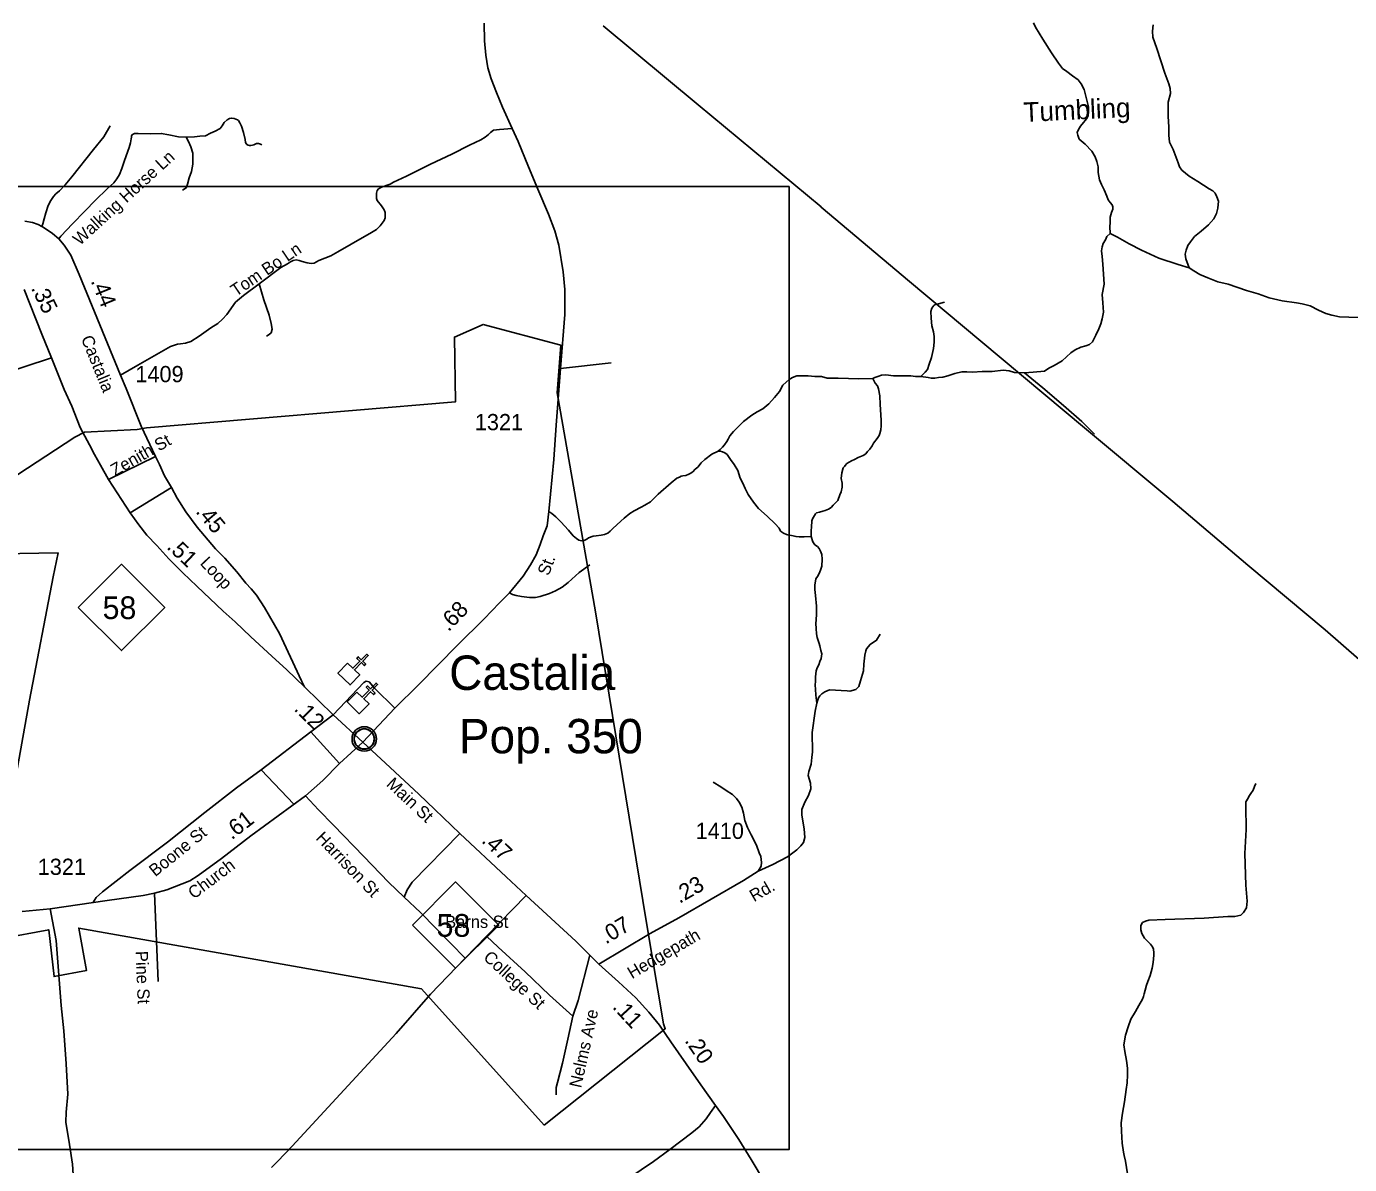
# Model space of a CAD drawing. Extents: x 2220236 to 2384410, y 720751 to 894131.
# Drawn here: x 2276076 to 2286280, y 846738 to 855511 of the extents above; entities that cross this region are included whole.
import ezdxf

# ---------------------------------------------------------------- set-up
doc = ezdxf.new("R2010")
doc.units = 0
doc.layers.add('Default', color=7, linetype='Continuous')

msp = doc.modelspace()

# ---------------------------------------------------------------- linework, layer by layer
at = {"layer": 'Default'}
for p, q in [((2276268, 852958), (2275819, 852808)), ((2280586, 852918), (2280194, 852875)), ((2277072, 852195), (2276709, 852018)), ((2277195, 851956), (2276875, 851761)), ((2278441, 850204), (2278269, 850074)), ((2278269, 850074), (2277886, 849782)), ((2278269, 850074), (2278491, 849829)), ((2277886, 849782), (2278138, 849517)), ((2277064, 848829), (2277092, 848150))]:
    msp.add_line(p, q, dxfattribs=at)
for points in [[(2278669, 849995), (2278918, 850257), (2279100, 850436), (2279401, 850742), (2279607, 850944), (2279725, 851069), (2279802, 851146), (2279907, 851273), (2279963, 851362), (2280006, 851437), (2280038, 851519), (2280062, 851585), (2280091, 851661), (2280104, 851773), (2280143, 852173), (2280162, 852438), (2280194, 852875), (2280227, 853292), (2280227, 853484), (2280214, 853620), (2280182, 853824), (2280151, 853936), (2280102, 854065), (2280020, 854257), (2279949, 854429), (2279867, 854625), (2279822, 854724), (2279747, 854889), (2279700, 855001), (2279661, 855107), (2279635, 855191), (2279618, 855290), (2279609, 855400), (2279605, 855537)], [(2280524, 855515), (2281255, 854906), (2282204, 854120), (2282204, 854118), (2282887, 853544), (2283435, 853085), (2284237, 852417), (2284916, 851850), (2285495, 851359), (2286093, 850859), (2286778, 850262)], [(2284434, 853915), (2284430, 853970), (2284433, 853998), (2284433, 854018), (2284433, 854040), (2284438, 854060), (2284443, 854077), (2284453, 854102), (2284455, 854120), (2284448, 854135), (2284433, 854155), (2284418, 854175), (2284408, 854202), (2284388, 854252), (2284366, 854292), (2284351, 854329), (2284341, 854386), (2284341, 854429), (2284331, 854469), (2284318, 854506), (2284293, 854551), (2284241, 854603), (2284194, 854643), (2284184, 854673), (2284179, 854695), (2284189, 854718), (2284204, 854743), (2284229, 854770), (2284254, 854802), (2284264, 854822), (2284266, 854855), (2284266, 854892), (2284251, 854954), (2284234, 855024), (2284211, 855069), (2284186, 855101), (2284144, 855131), (2284099, 855164), (2284067, 855186), (2284035, 855228), (2283980, 855308), (2283915, 855413), (2283858, 855505), (2283843, 855540)], [(2285044, 853651), (2285017, 853721), (2285012, 853756), (2285019, 853788), (2285032, 853823), (2285052, 853851), (2285084, 853891), (2285136, 853933), (2285193, 853983), (2285233, 854028), (2285253, 854070), (2285263, 854110), (2285268, 854165), (2285256, 854197), (2285243, 854227), (2285226, 854244), (2285196, 854259), (2285109, 854317), (2285042, 854356), (2285014, 854381), (2284987, 854404), (2284969, 854429), (2284957, 854461), (2284920, 854563), (2284892, 854618), (2284887, 854673), (2284885, 854735), (2284882, 854820), (2284882, 854927), (2284900, 854994), (2284897, 855034), (2284887, 855069), (2284855, 855151), (2284825, 855246), (2284793, 855340), (2284763, 855428), (2284760, 855475), (2284765, 855525)], [(2277307, 854659), (2277371, 854660), (2277414, 854666), (2277457, 854669), (2277495, 854688), (2277531, 854704), (2277569, 854725), (2277584, 854744), (2277600, 854771), (2277624, 854792), (2277643, 854802), (2277658, 854805), (2277677, 854801), (2277704, 854792), (2277712, 854785), (2277722, 854768), (2277734, 854742), (2277750, 854693), (2277762, 854641), (2277766, 854616), (2277775, 854602), (2277786, 854595), (2277795, 854593), (2277806, 854593), (2277818, 854595), (2277830, 854599), (2277849, 854610), (2277866, 854610), (2277880, 854605), (2277891, 854598)], [(2276721, 854744), (2276673, 854661), (2276593, 854562), (2276426, 854353), (2276374, 854291), (2276331, 854245), (2276303, 854221), (2276284, 854200), (2276264, 854169), (2276244, 854131), (2276226, 854074), (2276212, 854029), (2276201, 853991), (2276194, 853970)], [(2276325, 853873), (2276341, 853894), (2276430, 853990), (2276526, 854088), (2276608, 854172), (2276698, 854260), (2276750, 854306), (2276774, 854337), (2276793, 854369), (2276812, 854417), (2276833, 854478), (2276867, 854577), (2276878, 854614), (2276883, 854644), (2276885, 854657), (2276886, 854669), (2276891, 854676), (2276898, 854682), (2276909, 854687), (2276938, 854685), (2277035, 854684), (2277116, 854687), (2277174, 854675), (2277248, 854661), (2277307, 854659)], [(2279822, 854724), (2279724, 854718), (2279678, 854711), (2279656, 854695), (2279640, 854679), (2279614, 854657), (2279580, 854637), (2279493, 854596), (2279356, 854527), (2279192, 854449), (2279007, 854357), (2278906, 854310), (2278880, 854296), (2278814, 854272), (2278790, 854259), (2278780, 854247), (2278775, 854227), (2278775, 854185), (2278781, 854169), (2278815, 854128), (2278834, 854098), (2278842, 854078), (2278842, 854036), (2278834, 854016), (2278803, 853974), (2278775, 853945), (2278725, 853915), (2278684, 853893), (2278477, 853773), (2278423, 853744), (2278332, 853707), (2278294, 853687), (2278272, 853685), (2278240, 853690), (2278202, 853700), (2278178, 853708), (2278156, 853712), (2278132, 853707), (2278113, 853697), (2278089, 853682), (2278037, 853652), (2277870, 853527)], [(2277307, 854659), (2277325, 854624), (2277343, 854584), (2277358, 854534), (2277358, 854495), (2277359, 854449), (2277349, 854392), (2277332, 854344), (2277318, 854295), (2277307, 854267), (2277279, 854249)], [(2274432, 854277), (2281958, 854277), (2281958, 846853), (2274432, 846853), (2274432, 854277)], [(2276064, 854011), (2276123, 853999), (2276166, 853985), (2276194, 853970), (2276204, 853965), (2276278, 853914), (2276325, 853873), (2276366, 853825), (2276418, 853747), (2276482, 853600), (2276800, 852822), (2276845, 852720), (2276960, 852431), (2277072, 852195), (2277101, 852134), (2277141, 852047), (2277195, 851956), (2277239, 851876), (2277304, 851770), (2277393, 851651), (2277534, 851484), (2277606, 851412), (2277699, 851306), (2277767, 851219), (2277809, 851175), (2277851, 851126), (2277911, 851033), (2278027, 850832), (2278196, 850467), (2278221, 850421)], [(2284434, 853915), (2284409, 853891), (2284397, 853866), (2284379, 853838), (2284372, 853813), (2284367, 853781), (2284372, 853739), (2284377, 853679), (2284382, 853602), (2284387, 853524), (2284372, 853445), (2284377, 853382), (2284382, 853310), (2284372, 853258), (2284362, 853218), (2284347, 853181), (2284322, 853131), (2284297, 853081), (2284275, 853059), (2284245, 853049), (2284208, 853039), (2284165, 853019), (2284130, 852996), (2284063, 852934), (2284003, 852897), (2283961, 852877), (2283926, 852854), (2283840, 852847), (2283773, 852842)], [(2285044, 853651), (2284959, 853676), (2284810, 853726), (2284743, 853756), (2284676, 853788), (2284581, 853836), (2284491, 853888), (2284434, 853915)], [(2286346, 853268), (2286202, 853273), (2286144, 853285), (2286097, 853298), (2286040, 853325), (2285975, 853357), (2285915, 853372), (2285871, 853380), (2285759, 853397), (2285659, 853420), (2285574, 853450), (2285485, 853475), (2285343, 853524), (2285263, 853542), (2285188, 853574), (2285126, 853599), (2285079, 853627), (2285044, 853651)], [(2278221, 850421), (2278085, 850552), (2277969, 850658), (2277806, 850806), (2277686, 850921), (2277593, 851003), (2277389, 851196), (2277281, 851300), (2277175, 851408), (2277082, 851509), (2277004, 851590), (2276943, 851669), (2276875, 851761), (2276709, 852018), (2276646, 852130), (2276601, 852211), (2276561, 852287), (2276489, 852419), (2276426, 852583), (2276367, 852712), (2276268, 852958), (2276195, 853139), (2276058, 853483)], [(2277870, 853527), (2277750, 853438), (2277688, 853385), (2277621, 853292), (2277589, 853254), (2277551, 853222), (2277498, 853189), (2277409, 853125), (2277343, 853083), (2277302, 853070), (2277264, 853065), (2277240, 853061), (2277188, 853043), (2276935, 852901), (2276800, 852822)], [(2277870, 853527), (2277906, 853405), (2277947, 853286), (2277964, 853222), (2277971, 853178), (2277964, 853150), (2277947, 853136), (2277927, 853124)], [(2282974, 852814), (2283006, 852847), (2283024, 852867), (2283039, 852909), (2283056, 852959), (2283071, 853029), (2283076, 853078), (2283076, 853121), (2283071, 853158), (2283059, 853203), (2283054, 853263), (2283051, 853315), (2283059, 853340), (2283074, 853360), (2283089, 853370), (2283111, 853372), (2283156, 853385)], [(2275493, 851721), (2276448, 852346), (2276523, 852383), (2276931, 852405), (2277002, 852418), (2279386, 852618), (2279377, 853117), (2279598, 853214), (2280196, 853055), (2280170, 852686), (2280464, 850998), (2280855, 848618), (2280989, 847824), (2281003, 847785), (2280068, 847043)], [(2275493, 851721), (2276448, 852346), (2276523, 852383), (2276931, 852405), (2277002, 852418), (2279386, 852618), (2279377, 853117), (2279598, 853214), (2280196, 853055), (2280170, 852686), (2280464, 850998), (2280855, 848618), (2280989, 847824), (2281003, 847785), (2280068, 847043)], [(2283773, 852842), (2283696, 852844), (2283656, 852857), (2283609, 852862), (2283524, 852852), (2283447, 852852), (2283372, 852847), (2283328, 852849), (2283290, 852849), (2283235, 852837), (2283183, 852819), (2283143, 852809), (2283111, 852804), (2283081, 852799), (2283054, 852799), (2283029, 852804), (2282974, 852814)], [(2283773, 852842), (2283915, 852725), (2284074, 852590), (2284216, 852466), (2284313, 852368)], [(2282603, 852797), (2282496, 852794), (2282337, 852799), (2282250, 852799), (2282207, 852812), (2282155, 852814), (2282105, 852817), (2282060, 852817), (2282016, 852817), (2281983, 852804), (2281958, 852789), (2281936, 852770), (2281908, 852745), (2281884, 852697), (2281844, 852650), (2281801, 852603), (2281754, 852563), (2281712, 852540), (2281669, 852515), (2281607, 852466), (2281565, 852426), (2281530, 852388), (2281500, 852356), (2281488, 852331), (2281478, 852311), (2281460, 852286), (2281443, 852269), (2281425, 852249), (2281410, 852237)], [(2282603, 852797), (2282622, 852762), (2282639, 852740), (2282647, 852717), (2282657, 852665), (2282659, 852598), (2282664, 852518), (2282667, 852473), (2282667, 852433), (2282664, 852401), (2282657, 852373), (2282652, 852358), (2282637, 852336), (2282609, 852299), (2282597, 852279), (2282579, 852254), (2282562, 852234), (2282550, 852217), (2282530, 852204), (2282490, 852189), (2282462, 852174), (2282438, 852164), (2282420, 852152), (2282403, 852142), (2282390, 852127), (2282385, 852119), (2282375, 852109), (2282363, 852070), (2282358, 852027), (2282368, 851990), (2282368, 851960), (2282360, 851925), (2282350, 851900), (2282333, 851858), (2282321, 851845), (2282298, 851820), (2282281, 851803), (2282261, 851791), (2282236, 851781), (2282218, 851776), (2282191, 851768), (2282169, 851761), (2282161, 851753), (2282139, 851716), (2282134, 851701), (2282131, 851651), (2282129, 851626), (2282129, 851579)], [(2282974, 852814), (2282932, 852812), (2282897, 852817), (2282855, 852819), (2282762, 852819), (2282703, 852827), (2282670, 852822), (2282643, 852814), (2282620, 852804), (2282603, 852797)], [(2281410, 852237), (2281361, 852214), (2281308, 852174), (2281279, 852147), (2281254, 852114), (2281234, 852099), (2281214, 852079), (2281194, 852065), (2281184, 852060), (2281162, 852050), (2281137, 852047), (2281124, 852045), (2281112, 852037), (2281092, 852030), (2281047, 851992), (2280948, 851905), (2280888, 851848), (2280845, 851820), (2280816, 851805), (2280763, 851778), (2280728, 851758), (2280686, 851721), (2280631, 851673), (2280596, 851639), (2280577, 851621), (2280559, 851606), (2280535, 851595), (2280507, 851589), (2280469, 851584), (2280447, 851581), (2280410, 851569), (2280397, 851559), (2280377, 851549), (2280357, 851546), (2280335, 851551), (2280318, 851564), (2280293, 851584), (2280255, 851629), (2280198, 851693), (2280158, 851731), (2280128, 851756), (2280104, 851773)], [(2282129, 851579), (2282074, 851576), (2282034, 851576), (2282012, 851579), (2281977, 851586), (2281955, 851589), (2281937, 851594), (2281915, 851604), (2281892, 851621), (2281880, 851644), (2281850, 851676), (2281788, 851736), (2281721, 851795), (2281683, 851843), (2281643, 851903), (2281618, 851950), (2281601, 851990), (2281581, 852030), (2281561, 852087), (2281534, 852134), (2281506, 852174), (2281479, 852212), (2281462, 852224), (2281444, 852232), (2281427, 852237), (2281410, 852237)], [(2282129, 851579), (2282140, 851539), (2282157, 851516), (2282177, 851502), (2282190, 851487), (2282200, 851467), (2282210, 851442), (2282212, 851404), (2282210, 851352), (2282200, 851320), (2282190, 851295), (2282177, 851270), (2282165, 851252), (2282160, 851235), (2282155, 851208), (2282157, 851170), (2282162, 851125), (2282170, 851043), (2282170, 850981), (2282167, 850936), (2282165, 850909), (2282167, 850871), (2282170, 850829), (2282175, 850802), (2282182, 850779), (2282190, 850754), (2282195, 850737), (2282202, 850702), (2282210, 850674), (2282205, 850640), (2282195, 850615), (2282187, 850590), (2282175, 850567), (2282167, 850545), (2282162, 850498), (2282160, 850465), (2282158, 850433), (2282160, 850403), (2282165, 850357), (2282172, 850296)], [(2275800, 848660), (2276099, 850318), (2276283, 851269), (2276320, 851453), (2274838, 851428)], [(2275800, 848660), (2276099, 850318), (2276283, 851269), (2276320, 851453), (2274838, 851428)], [(2280421, 851362), (2280339, 851301), (2280254, 851224), (2280208, 851190), (2280155, 851161), (2280109, 851141), (2280037, 851118), (2280001, 851110), (2279955, 851110), (2279895, 851117), (2279853, 851125), (2279825, 851132), (2279802, 851146)], [(2282660, 850826), (2282632, 850780), (2282582, 850748), (2282554, 850714), (2282550, 850699), (2282542, 850664), (2282533, 850596), (2282532, 850544), (2282509, 850468), (2282496, 850423), (2282472, 850399), (2282427, 850387), (2282406, 850389), (2282268, 850397), (2282233, 850381), (2282211, 850367), (2282195, 850351), (2282184, 850337), (2282178, 850321), (2282172, 850296)], [(2278669, 849995), (2278441, 850204), (2278221, 850421)], [(2278918, 850257), (2278761, 850410), (2278718, 850458), (2278696, 850464), (2278679, 850455), (2278441, 850204)], [(2282172, 850296), (2282159, 850233), (2282136, 850068), (2282138, 849919), (2282132, 849876), (2282129, 849825), (2282111, 849768), (2282105, 849736), (2282122, 849678), (2282124, 849635), (2282107, 849583), (2282079, 849532), (2282057, 849474), (2282057, 849431), (2282075, 849327), (2282079, 849259), (2282068, 849220), (2282049, 849194), (2282016, 849164), (2281944, 849110), (2281833, 849050), (2281720, 848999)], [(2276042, 848689), (2276258, 848710), (2276698, 848773), (2276976, 848813), (2277064, 848829), (2277158, 848856), (2277336, 848924), (2277401, 848966), (2277580, 849097), (2277807, 849273), (2278229, 849581), (2278362, 849698), (2278491, 849829), (2278669, 849995)], [(2280489, 848284), (2280420, 848353), (2280312, 848460), (2279929, 848813), (2279776, 848957), (2279419, 849291), (2279225, 849474), (2279101, 849592), (2278845, 849831), (2278669, 849995)], [(2277886, 849782), (2277697, 849641), (2277451, 849451), (2277164, 849224), (2276873, 849004), (2276663, 848841), (2276614, 848798), (2276587, 848755)], [(2281371, 849687), (2281431, 849650), (2281472, 849622), (2281520, 849590), (2281552, 849560), (2281573, 849532), (2281593, 849493), (2281606, 849448), (2281616, 849390), (2281638, 849336), (2281666, 849280), (2281705, 849200), (2281728, 849140), (2281739, 849114), (2281745, 849067), (2281741, 849037), (2281720, 848999)], [(2285556, 849675), (2285547, 849653), (2285537, 849625), (2285519, 849598), (2285503, 849575), (2285499, 849562), (2285480, 849534), (2285480, 849500), (2285482, 849321), (2285473, 849136), (2285480, 848893), (2285490, 848768), (2285484, 848716), (2285463, 848680), (2285441, 848660), (2285394, 848649), (2285340, 848649), (2285159, 848637), (2284858, 848626), (2284731, 848621), (2284705, 848615), (2284684, 848604), (2284671, 848581), (2284671, 848548), (2284677, 848518), (2284699, 848484), (2284710, 848473), (2284733, 848451), (2284744, 848436), (2284759, 848416), (2284767, 848398), (2284770, 848370), (2284770, 848352), (2284766, 848296), (2284757, 848251), (2284742, 848195), (2284725, 848150), (2284714, 848120), (2284704, 848082), (2284696, 848054), (2284692, 848033), (2284682, 848013), (2284656, 847965), (2284630, 847918), (2284593, 847859), (2284572, 847801), (2284553, 847735), (2284540, 847661), (2284546, 847610), (2284559, 847541), (2284568, 847481), (2284568, 847429), (2284566, 847369), (2284558, 847317), (2284543, 847222), (2284530, 847134), (2284519, 847061), (2284521, 846996), (2284527, 846902), (2284536, 846833), (2284541, 846809), (2284553, 846764), (2284568, 846667)], [(2278990, 848800), (2278868, 848916), (2278679, 849114), (2278445, 849355), (2278328, 849472), (2278229, 849581)], [(2279419, 849291), (2279050, 848914), (2279013, 848856), (2278990, 848800)], [(2280489, 848284), (2280887, 848518), (2281108, 848640), (2281607, 848928), (2281720, 848999)], [(2279460, 848329), (2279349, 848441), (2279115, 848680), (2278990, 848800)], [(2279929, 848813), (2279623, 848498), (2279627, 848502)], [(2276436, 846662), (2276431, 846742), (2276408, 846893), (2276379, 847066), (2276381, 847143), (2276394, 847280), (2276382, 847514), (2276363, 847770), (2276343, 847963), (2276306, 848464), (2276258, 848710)], [(2280068, 847043), (2279123, 848092), (2276479, 848561), (2276538, 848233), (2276289, 848187), (2276248, 848548), (2275887, 848480)], [(2280068, 847043), (2279123, 848092), (2276479, 848561), (2276538, 848233), (2276289, 848187), (2276248, 848548), (2275887, 848480)], [(2280289, 847881), (2280111, 848045), (2279921, 848225), (2279715, 848415), (2279623, 848498), (2279460, 848329)], [(2280289, 847881), (2280330, 848004), (2280420, 848353)], [(2279460, 848329), (2279192, 848052), (2278926, 847748), (2278124, 846880), (2278013, 846761), (2277965, 846715)], [(2281389, 847193), (2281276, 847352), (2281165, 847515), (2281046, 847683), (2280958, 847812), (2280876, 847913), (2280775, 848023), (2280642, 848146), (2280489, 848284)], [(2280162, 847276), (2280162, 847331), (2280171, 847371), (2280211, 847520), (2280251, 847704), (2280289, 847881)], [(2281389, 847193), (2281352, 847140), (2281319, 847090), (2281263, 847030), (2281208, 846983), (2281039, 846854), (2280912, 846762), (2280626, 846570)], [(2282616, 844862), (2282542, 845029), (2282382, 845354), (2282268, 845580), (2282204, 845722), (2282126, 845883), (2282027, 846086), (2281958, 846230), (2281855, 846435), (2281769, 846605), (2281665, 846777), (2281569, 846930), (2281452, 847109), (2281389, 847193)]]:
    msp.add_lwpolyline(points, dxfattribs=at)
for points in [[(2276476, 851033), (2276809, 851366), (2277142, 851033), (2276809, 850700)], [(2278553, 850603), (2278594, 850564), (2278647, 850618), (2278624, 850640), (2278635, 850652), (2278658, 850629), (2278700, 850672), (2278712, 850661), (2278670, 850618), (2278693, 850596), (2278681, 850584), (2278659, 850607), (2278605, 850552), (2278646, 850512), (2278572, 850436), (2278478, 850527)], [(2278625, 850380), (2278665, 850340), (2278719, 850395), (2278696, 850417), (2278707, 850428), (2278730, 850406), (2278772, 850449), (2278784, 850438), (2278741, 850395), (2278764, 850372), (2278753, 850361), (2278730, 850383), (2278677, 850329), (2278718, 850289), (2278643, 850213), (2278550, 850304)], [(2278604, 850032), (2278605, 850037), (2278606, 850044), (2278609, 850051), (2278612, 850057), (2278616, 850062), (2278619, 850068), (2278623, 850072), (2278628, 850077), (2278633, 850081), (2278639, 850085), (2278644, 850088), (2278649, 850090), (2278654, 850092), (2278660, 850094), (2278664, 850095), (2278669, 850096), (2278673, 850097), (2278680, 850097), (2278684, 850097), (2278690, 850097), (2278695, 850096), (2278699, 850095), (2278704, 850094), (2278710, 850092), (2278716, 850089), (2278723, 850085), (2278728, 850082), (2278733, 850078), (2278736, 850075), (2278740, 850070), (2278744, 850065), (2278747, 850061), (2278750, 850056), (2278753, 850051), (2278755, 850046), (2278756, 850041), (2278758, 850036), (2278759, 850030), (2278759, 850025), (2278760, 850019), (2278759, 850014), (2278759, 850008), (2278758, 850002), (2278756, 849996), (2278754, 849990), (2278752, 849985), (2278749, 849979), (2278746, 849974), (2278742, 849969), (2278738, 849965), (2278733, 849960), (2278728, 849955), (2278723, 849952), (2278718, 849950), (2278711, 849946), (2278704, 849944), (2278698, 849942), (2278692, 849941), (2278687, 849940), (2278683, 849940), (2278677, 849940), (2278673, 849941), (2278667, 849941), (2278661, 849943), (2278657, 849944), (2278652, 849946), (2278647, 849948), (2278643, 849950), (2278636, 849954), (2278631, 849958), (2278626, 849963), (2278621, 849968), (2278618, 849972), (2278615, 849976), (2278611, 849983), (2278609, 849986), (2278608, 849990), (2278605, 849999), (2278604, 850006), (2278603, 850011), (2278603, 850017), (2278603, 850022), (2278603, 850028)], [(2279052, 848584), (2279385, 848917), (2279718, 848584), (2279385, 848251)]]:
    msp.add_lwpolyline(points, close=True, dxfattribs=at)
for radius in [94.3, 76.7]:
    msp.add_circle((2278681, 850019), radius, dxfattribs=at)

# ---------------------------------------------------------------- texts
for s, height, rotation, p in [('Tumbling', 150, 2.6553, (2283769, 854775)), ('Walking Horse Ln', 95, 42.3894, (2276487, 853818)), ('Tom Bo Ln', 95, 34.0379, (2277691, 853426)), ('.35', 125, 296.0501, (2276109, 853494)), ('.44', 125, 292.2107, (2276570, 853549)), ('Castalia', 95, 292.174, (2276495, 853107)), ('Zenith St', 95, 29.5505, (2276759, 852042)), ('.45', 125, 310.0717, (2277376, 851769)), ('.51', 125, 316.662, (2277152, 851492)), ('Loop', 95, 313.2891, (2277409, 851369)), ('St.', 95, 69.3326, (2280103, 851271)), ('.68', 125, 45.8718, (2279331, 850841)), ('.12', 125, 315.4391, (2278133, 850244)), ('Main St', 95, 316.7754, (2278845, 849663)), ('.61', 125, 37.8185, (2277659, 849237)), ('Boone St', 95, 38.9277, (2277069, 848953)), ('Harrison St', 95, 313.9357, (2278301, 849249)), ('.47', 125, 316.9444, (2279579, 849227)), ('Church', 95, 36.9609, (2277367, 848780)), ('.23', 125, 29.7545, (2281112, 848747)), ('Rd.', 95, 30.0344, (2281687, 848760)), ('.07', 125, 30.351, (2280544, 848434)), ('Hedgepath', 95, 30.3511, (2280746, 848166)), ('Pine St', 95, 272.3782, (2276917, 848383)), ('College St', 95, 317.2584, (2279593, 848326)), ('.11', 125, 312.6444, (2280590, 847948)), ('Nelms Ave', 95, 77.3934, (2280353, 847324)), ('.20', 125, 304.3292, (2281148, 847692))]:
    msp.add_text(s, height=height, rotation=rotation, dxfattribs=at).set_placement(p)
for s, height, p in [('1409', 125, (2276916, 852769)), ('1321', 125, (2279534, 852399)), ('58', 175, (2276663, 850943)), ('Castalia', 265, (2279336, 850397)), ('Pop. 350', 265, (2279411, 849908)), ('1410', 125, (2281237, 849248)), ('1321', 125, (2276163, 848971)), ('58', 175, (2279239, 848494)), ('Barns St', 95, (2279305, 848562))]:
    msp.add_text(s, height=height, dxfattribs=at).set_placement(p)

doc.saveas('drawing.dxf')
